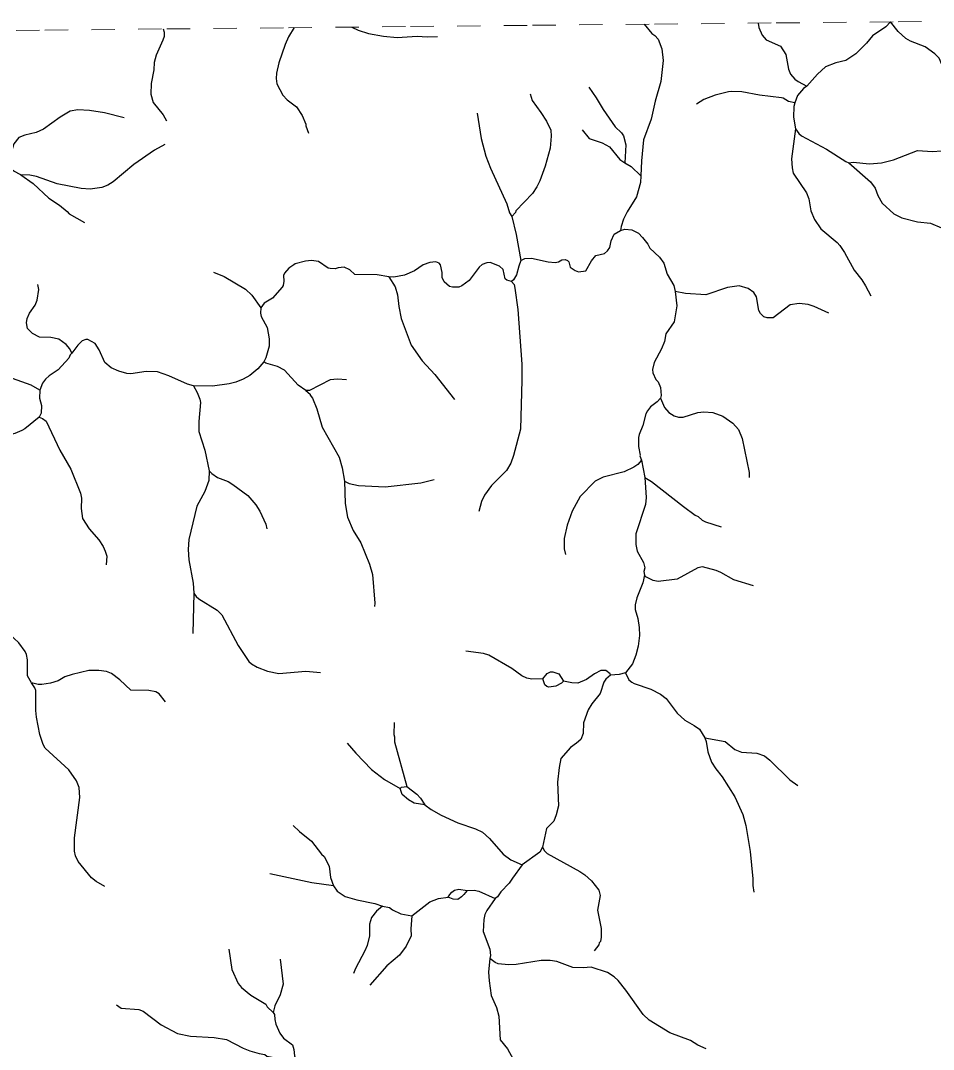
# Model space of a CAD drawing. Extents: x 346.5 to 372.4, y 7400.3 to 7428.2.
# Drawn here: x 352.188 to 356.096, y 7423.699 to 7428.102 of the extents above; entities that cross this region are included whole.
import ezdxf

# ---------------------------------------------------------------- set-up
doc = ezdxf.new("R2010")
doc.units = 0
doc.header["$LTSCALE"] = 0.032
doc.linetypes.add('SHORT_DASHED', pattern=[2.7, 1.5, -1.2])
for name, color, linetype, lineweight in [('2', 7, 'Continuous', 25), ('53', 7, 'SHORT_DASHED', 13), ('7', 7, 'Continuous', 25)]:
    doc.layers.add(name, color=color, linetype=linetype, lineweight=lineweight)

msp = doc.modelspace()

# ---------------------------------------------------------------- linework, layer by layer
at = {"layer": '2'}
for points in [[(354.4238, 7425.2852), (354.4432, 7425.3073), (354.4573, 7425.3144), (354.4673, 7425.3155), (354.4919, 7425.3067), (354.5131, 7425.2746), (354.5037, 7425.2664), (354.4797, 7425.2542), (354.4504, 7425.2498), (354.4411, 7425.2524), (354.4323, 7425.2595)], [(353.8137, 7424.8159), (353.8185, 7424.8207), (353.8412, 7424.8235), (353.8848, 7424.7907), (353.9008, 7424.774), (353.919, 7424.7459), (353.8735, 7424.7535), (353.8485, 7424.7667), (353.8212, 7424.7905)], [(354.0192, 7424.3512), (354.0252, 7424.3622), (354.0347, 7424.3719), (354.0466, 7424.3799), (354.0651, 7424.3841), (354.0995, 7424.3793), (354.0865, 7424.3615), (354.076, 7424.3513), (354.0596, 7424.3411), (354.0401, 7424.3421)]]:
    msp.add_lwpolyline(points, close=True, dxfattribs=at)
at = {"layer": '53'}
msp.add_lwpolyline([(346.5495, 7428.0029), (347.0715, 7428.0083), (347.5936, 7428.0137), (348.1156, 7428.019), (348.6376, 7428.0243), (349.1596, 7428.0297), (349.6816, 7428.035), (350.2036, 7428.0402), (350.7257, 7428.0455), (351.2477, 7428.0507), (351.7697, 7428.0559), (352.2917, 7428.0611), (352.8137, 7428.0663), (353.3357, 7428.0715), (353.8577, 7428.0766), (354.3798, 7428.0818), (354.9018, 7428.0869), (355.4238, 7428.092), (355.9458, 7428.0971), (356.4678, 7428.1021)], dxfattribs=at)
at = {"layer": '7'}
for points in [[(353.36, 7428.0718), (353.3357, 7428.0327), (353.3206, 7427.9992), (353.2943, 7427.9211), (353.2831, 7427.8765), (353.2823, 7427.8542), (353.2855, 7427.8319), (353.311, 7427.7825), (353.3294, 7427.7625), (353.3692, 7427.7323), (353.3939, 7427.6964), (353.4099, 7427.6589), (353.4099, 7427.651), (353.421, 7427.6207)], [(353.606, 7428.0741), (353.633, 7428.0606), (353.6776, 7428.047), (353.7414, 7428.0351), (353.8004, 7428.0295), (353.8864, 7428.0359), (353.9295, 7428.0327), (353.9733, 7428.0343)], [(354.8574, 7428.0865), (354.8914, 7428.0471), (354.9041, 7428.0383), (354.9177, 7428.0232), (354.9336, 7427.9817), (354.94, 7427.9307), (354.9288, 7427.8415), (354.9049, 7427.757), (354.8882, 7427.6805), (354.8555, 7427.5912), (354.846, 7427.502), (354.8436, 7427.4379)], [(355.3465, 7428.0912), (355.3488, 7428.0726), (355.3632, 7428.0391), (355.3799, 7428.02), (355.4413, 7427.9921), (355.4644, 7427.957), (355.4755, 7427.8941), (355.4851, 7427.8733), (355.5034, 7427.8518), (355.5178, 7427.8407), (355.5547, 7427.8216)], [(356.3578, 7427.6789), (356.3219, 7427.6964), (356.2884, 7427.7219), (356.2542, 7427.7538), (356.1888, 7427.8247), (356.1673, 7427.8526), (356.1394, 7427.8972), (356.1211, 7427.9411), (356.1028, 7427.9602), (356.0605, 7427.9897), (355.9976, 7428.0136), (355.9784, 7428.0247), (355.9449, 7428.0558), (355.912, 7428.0968), (355.8932, 7428.0757), (355.8358, 7428.0375), (355.8103, 7428.0056), (355.7641, 7427.9594), (355.7218, 7427.9315), (355.678, 7427.9211), (355.6349, 7427.9044), (355.5999, 7427.8733), (355.5547, 7427.8216)], [(352.799, 7428.0662), (352.8034, 7428.0519), (352.8024, 7428.0339), (352.7978, 7428.0184), (352.7691, 7427.9546), (352.7603, 7427.9227), (352.758, 7427.8909), (352.7476, 7427.8335), (352.7452, 7427.7873), (352.7564, 7427.7514), (352.7986, 7427.698), (352.813, 7427.6733)], [(354.6204, 7427.8175), (354.6531, 7427.7713), (354.6818, 7427.7219), (354.7344, 7427.6478), (354.7607, 7427.6223), (354.7694, 7427.6087), (354.779, 7427.5705), (354.7757, 7427.4928)], [(355.5547, 7427.8216), (355.5408, 7427.812), (355.5146, 7427.7809), (355.5028, 7427.7497)], [(354.3694, 7427.7881), (354.3781, 7427.7602), (354.4156, 7427.7092), (354.4395, 7427.6709), (354.4578, 7427.6327), (354.4602, 7427.6071), (354.4554, 7427.5561), (354.4347, 7427.4796), (354.4116, 7427.4159), (354.3989, 7427.3904), (354.3797, 7427.3625), (354.3088, 7427.2876), (354.3072, 7427.2812), (354.2908, 7427.2634)], [(355.5028, 7427.7497), (355.4756, 7427.7554), (355.4524, 7427.7705), (355.4453, 7427.7721), (355.3512, 7427.7825), (355.2763, 7427.7976), (355.2333, 7427.7984), (355.2189, 7427.7976), (355.1616, 7427.7825), (355.1137, 7427.7641), (355.0827, 7427.745)], [(352.6313, 7427.6853), (352.5476, 7427.7068), (352.4838, 7427.7179), (352.4328, 7427.7203), (352.4009, 7427.7147), (352.3579, 7427.6892), (352.2862, 7427.6374), (352.2543, 7427.6231), (352.2065, 7427.6119), (352.1802, 7427.6023), (352.1587, 7427.5753), (352.1395, 7427.5083), (352.1192, 7427.489)], [(355.5028, 7427.7497), (355.4986, 7427.735), (355.4979, 7427.6884), (355.5065, 7427.6395)], [(354.1431, 7427.7052), (354.1606, 7427.5976), (354.1805, 7427.5211), (354.2004, 7427.4701), (354.2698, 7427.3171), (354.2817, 7427.2788), (354.2908, 7427.2634)], [(354.5925, 7427.635), (354.6228, 7427.5976), (354.6786, 7427.5784), (354.7089, 7427.5617), (354.7543, 7427.5075), (354.7757, 7427.4928)], [(355.5065, 7427.6395), (355.4891, 7427.5099), (355.4915, 7427.4717), (355.4963, 7427.4486), (355.5536, 7427.3649), (355.5632, 7427.3394), (355.5712, 7427.2884), (355.5871, 7427.2501), (355.615, 7427.2103), (355.6844, 7427.1521), (355.6955, 7427.1393), (355.7154, 7427.1099), (355.7577, 7427.0333), (355.7903, 7426.9919), (355.8063, 7426.9664), (355.8286, 7426.9242)], [(355.5065, 7427.6395), (355.52, 7427.6194), (355.5321, 7427.6087), (355.6389, 7427.5521), (355.7218, 7427.4987), (355.7346, 7427.4936)], [(355.7346, 7427.4936), (355.7532, 7427.4957), (355.823, 7427.4892), (355.874, 7427.4932), (355.925, 7427.5067), (356.0286, 7427.5466), (356.0924, 7427.5418), (356.1306, 7427.5442), (356.1689, 7427.5537), (356.2199, 7427.5753), (356.2526, 7427.5832)], [(352.805, 7427.5713), (352.7612, 7427.5482), (352.6735, 7427.486), (352.585, 7427.4119), (352.5619, 7427.3983), (352.5364, 7427.388), (352.4854, 7427.3808), (352.4472, 7427.3832), (352.3452, 7427.4039), (352.2559, 7427.4342), (352.228, 7427.4404), (352.1894, 7427.4418)], [(352.1894, 7427.4418), (352.1587, 7427.4581), (352.1192, 7427.489)], [(354.7757, 7427.4928), (354.8029, 7427.478), (354.8436, 7427.4379)], [(355.7346, 7427.4936), (355.827, 7427.4119), (355.8469, 7427.3848), (355.8581, 7427.3537), (355.8772, 7427.321), (355.9266, 7427.2756), (355.9617, 7427.2573), (356.0286, 7427.2413), (356.0844, 7427.235), (356.1304, 7427.2144)], [(352.1894, 7427.4418), (352.2423, 7427.4047), (352.3085, 7427.3426), (352.3547, 7427.3115), (352.3882, 7427.2852), (352.3962, 7427.2756), (352.4623, 7427.2374)], [(354.8436, 7427.4379), (354.842, 7427.4095), (354.8252, 7427.3473), (354.7846, 7427.2836), (354.7694, 7427.2517), (354.7588, 7427.2204), (354.7569, 7427.2036)], [(354.2908, 7427.2634), (354.3104, 7427.1864), (354.3301, 7427.0746)], [(354.3301, 7427.0746), (354.3471, 7427.0843), (354.3758, 7427.0859), (354.4475, 7427.0692), (354.4762, 7427.0668), (354.4905, 7427.0692), (354.5049, 7427.078), (354.5192, 7427.0796), (354.5304, 7427.0756), (354.5351, 7427.07), (354.5415, 7427.0469), (354.5623, 7427.0325), (354.5766, 7427.027), (354.6085, 7427.0309), (354.6324, 7427.0732), (354.6515, 7427.0963), (354.6882, 7427.1059), (354.7009, 7427.1162), (354.7105, 7427.1306), (354.7168, 7427.1593), (354.7296, 7427.1887), (354.7569, 7427.2036)], [(354.7569, 7427.2036), (354.7758, 7427.2087), (354.8045, 7427.2071), (354.8332, 7427.1919), (354.8507, 7427.1744), (354.873, 7427.1449), (354.8818, 7427.1282), (354.9233, 7427.0891), (354.9416, 7427.0644), (354.9559, 7427.0174), (354.9846, 7426.9688), (354.9905, 7426.9427)], [(353.7645, 7427.0055), (353.7143, 7427.0134), (353.6195, 7427.0158), (353.598, 7427.0349), (353.574, 7427.0469), (353.5485, 7427.0445), (353.535, 7427.0397), (353.5135, 7427.0413), (353.5055, 7427.0429), (353.4641, 7427.0708), (353.4338, 7427.0748), (353.4083, 7427.0724), (353.3636, 7427.0612), (353.3573, 7427.0572), (353.3365, 7427.0429), (353.3174, 7427.0206), (353.3134, 7427.011), (353.315, 7426.9871), (353.3126, 7426.9688), (353.3078, 7426.9608), (353.2664, 7426.9146), (353.2306, 7426.8923), (353.2172, 7426.8725)], [(354.2903, 7426.986), (354.2706, 7426.9911), (354.2634, 7426.9967), (354.2538, 7427.0373), (354.2387, 7427.0509), (354.198, 7427.0668), (354.1837, 7427.066), (354.1646, 7427.058), (354.1518, 7427.0469), (354.108, 7426.9903), (354.0777, 7426.9672), (354.065, 7426.9616), (354.0379, 7426.9608), (354.0243, 7426.964), (354.0012, 7426.9847), (353.9932, 7427.0031), (353.9924, 7427.0246), (353.9861, 7427.0564), (353.9805, 7427.0644), (353.9661, 7427.07), (353.9406, 7427.0668), (353.9119, 7427.0572), (353.8745, 7427.0317), (353.8323, 7427.0126), (353.7865, 7427.0035), (353.7645, 7427.0055)], [(354.3301, 7427.0746), (354.3208, 7427.0509), (354.312, 7427.0142), (354.2984, 7426.9932), (354.2903, 7426.986)], [(353.0138, 7427.0254), (353.0592, 7427.007), (353.1517, 7426.952), (353.178, 7426.9273), (353.2172, 7426.8725)], [(352.4081, 7426.6788), (352.3988, 7426.6973), (352.3834, 7426.7154), (352.3515, 7426.7385), (352.3181, 7426.7464), (352.2694, 7426.7472), (352.2384, 7426.7632), (352.2176, 7426.7839), (352.2128, 7426.8086), (352.2168, 7426.8277), (352.2264, 7426.8501), (352.2503, 7426.8835), (352.2591, 7426.9058), (352.2662, 7426.9505), (352.2623, 7426.972)], [(353.7645, 7427.0055), (353.7916, 7426.9632), (353.802, 7426.9282), (353.8075, 7426.8787), (353.8179, 7426.8277), (353.8609, 7426.713), (353.9079, 7426.646), (353.9613, 7426.5871), (354.0458, 7426.4811)], [(354.2903, 7426.986), (354.3008, 7426.972), (354.3048, 7426.9568), (354.3176, 7426.866), (354.3343, 7426.6317), (354.3343, 7426.5632), (354.3279, 7426.3528), (354.2985, 7426.2412), (354.2865, 7426.2077), (354.2682, 7426.1766), (354.2044, 7426.1129), (354.1741, 7426.0714), (354.1614, 7426.0435), (354.1494, 7426.0013)], [(355.6485, 7426.8501), (355.5855, 7426.8787), (355.56, 7426.8867), (355.5218, 7426.8915), (355.4835, 7426.8851), (355.4102, 7426.8301), (355.3847, 7426.8301), (355.3704, 7426.8341), (355.356, 7426.8485), (355.3496, 7426.8612), (355.3385, 7426.9194), (355.3281, 7426.9377), (355.3034, 7426.9552), (355.2652, 7426.9664), (355.215, 7426.9592), (355.1217, 7426.9281), (355.0356, 7426.9337), (354.9905, 7426.9427)], [(354.9905, 7426.9427), (354.9974, 7426.8819), (354.9862, 7426.8126), (354.9511, 7426.7608), (354.9448, 7426.7289), (354.932, 7426.697), (354.9009, 7426.6381), (354.8938, 7426.6094), (354.8946, 7426.595), (354.9073, 7426.5663), (354.9177, 7426.556), (354.928, 7426.5321), (354.9314, 7426.4977), (354.9279, 7426.4867)], [(353.2172, 7426.8725), (353.2154, 7426.8501), (353.2186, 7426.8357), (353.2433, 7426.7879), (353.2529, 7426.7401), (353.2529, 7426.7082), (353.2383, 7426.6591), (353.2294, 7426.6412)], [(352.9289, 7426.5385), (352.903, 7426.5456), (352.8233, 7426.5815), (352.7739, 7426.5982), (352.7261, 7426.5998), (352.6607, 7426.5902), (352.6432, 7426.591), (352.6081, 7426.6014), (352.5763, 7426.6165), (352.5484, 7426.6381), (352.5252, 7426.6923), (352.5069, 7426.7201), (352.4766, 7426.7369), (352.4679, 7426.7369), (352.4511, 7426.7313), (352.4328, 7426.713), (352.4081, 7426.6788)], [(352.4081, 7426.6788), (352.4009, 7426.6715), (352.3946, 7426.658), (352.3483, 7426.607), (352.3101, 7426.5815), (352.2941, 7426.5671), (352.2822, 7426.5496), (352.2703, 7426.5207)], [(353.2294, 7426.6412), (353.2042, 7426.6118), (353.1692, 7426.5831), (353.1405, 7426.5671), (353.1102, 7426.5552), (353.0815, 7426.5472), (353.0098, 7426.5368), (352.9289, 7426.5385)], [(353.4091, 7426.5188), (353.3764, 7426.5416), (353.3174, 7426.6054), (353.2879, 7426.6221), (353.238, 7426.6358), (353.2294, 7426.6412)], [(352.2703, 7426.5207), (352.2336, 7426.5416), (352.1332, 7426.5767), (352.0854, 7426.5839), (351.9666, 7426.5902)], [(352.9289, 7426.5385), (352.9444, 7426.5106), (352.9556, 7426.4819), (352.958, 7426.4675), (352.9508, 7426.3862), (352.9508, 7426.3432), (352.9771, 7426.2635), (352.9957, 7426.1758)], [(353.5828, 7426.5647), (353.5454, 7426.5671), (353.5135, 7426.5647), (353.4256, 7426.5195), (353.4091, 7426.5188)], [(352.2703, 7426.5207), (352.2686, 7426.4866), (352.2782, 7426.4548), (352.2755, 7426.4222), (352.2679, 7426.4043)], [(353.4091, 7426.5188), (353.4282, 7426.5034), (353.4282, 7426.4994), (353.4385, 7426.4866), (353.4561, 7426.4404), (353.48, 7426.3623), (353.5517, 7426.2332), (353.5645, 7426.1886), (353.5749, 7426.1307)], [(354.9279, 7426.4867), (354.9137, 7426.4699), (354.885, 7426.4492), (354.8722, 7426.4325), (354.8651, 7426.4197), (354.8523, 7426.3687), (354.8364, 7426.3304), (354.8332, 7426.3177), (354.8332, 7426.2794), (354.8412, 7426.242), (354.8391, 7426.2389), (354.8459, 7426.2203), (354.8608, 7426.1464)], [(354.9279, 7426.4867), (354.9456, 7426.4468), (354.9639, 7426.4253), (354.9862, 7426.4109), (355.0045, 7426.4053), (355.0245, 7426.4053), (355.0882, 7426.4245), (355.1137, 7426.4277), (355.152, 7426.4253), (355.1942, 7426.4093), (355.2373, 7426.3791), (355.262, 7426.352), (355.2771, 7426.3129), (355.3082, 7426.1679), (355.3082, 7426.1463)], [(352.2679, 7426.4043), (352.2065, 7426.3551), (352.1937, 7426.348), (352.1635, 7426.3352), (352.1068, 7426.3193), (352.0774, 7426.2802), (352.065, 7426.2285), (352.0575, 7426.2096)], [(352.2679, 7426.4043), (352.2814, 7426.3998), (352.2981, 7426.387), (352.3563, 7426.2635), (352.4025, 7426.1822), (352.444, 7426.0802), (352.4487, 7426.0579), (352.4471, 7426.0133), (352.4527, 7425.971), (352.4814, 7425.9264), (352.5229, 7425.8794), (352.5412, 7425.8507), (352.5508, 7425.8316), (352.5571, 7425.8092), (352.554, 7425.7734)], [(354.8459, 7426.2203), (354.8309, 7426.2025), (354.8141, 7426.191), (354.7727, 7426.171), (354.6818, 7426.1487), (354.6483, 7426.1312), (354.5837, 7426.065), (354.5495, 7426.0021), (354.5288, 7425.9431), (354.516, 7425.8857), (354.516, 7425.8411), (354.5208, 7425.8164)], [(352.9957, 7426.1758), (352.9939, 7426.1344), (352.9771, 7426.0866), (352.9428, 7426.0244), (352.9078, 7425.881), (352.9054, 7425.8379), (352.9086, 7425.7949), (352.9269, 7425.6945), (352.9303, 7425.6518), (352.9253, 7425.4785)], [(352.9957, 7426.1758), (353.0069, 7426.1634), (353.0305, 7426.1471), (353.0767, 7426.1296), (353.0975, 7426.1168), (353.1604, 7426.069), (353.1947, 7426.03), (353.213, 7426.0021), (353.2385, 7425.9463), (353.2425, 7425.9264)], [(353.5749, 7426.1307), (353.5948, 7426.1211), (353.6346, 7426.1129), (353.7494, 7426.1073), (353.9024, 7426.1232), (353.959, 7426.1384)], [(353.5749, 7426.1307), (353.5772, 7426.0356), (353.5876, 7425.9766), (353.6123, 7425.9192), (353.645, 7425.8674), (353.6816, 7425.7758), (353.6952, 7425.7311), (353.7047, 7425.6084), (353.7032, 7425.5949)], [(354.8608, 7426.1464), (354.8667, 7426.0611), (354.8635, 7426.0308), (354.822, 7425.9049), (354.822, 7425.8602), (354.8284, 7425.8316), (354.8547, 7425.7829), (354.8603, 7425.7598), (354.8572, 7425.7437), (354.8592, 7425.7279)], [(354.8608, 7426.1464), (354.889, 7426.1288), (355.0261, 7426.022), (355.0763, 7425.9854), (355.0897, 7425.979), (355.1058, 7425.9646), (355.1201, 7425.9567), (355.1879, 7425.9352)], [(355.3265, 7425.6833), (355.2412, 7425.708), (355.1863, 7425.7407), (355.1663, 7425.7487), (355.1074, 7425.7638), (355.0882, 7425.7598), (354.999, 7425.7112), (354.9185, 7425.7008), (354.897, 7425.7064), (354.8645, 7425.7219), (354.8592, 7425.7279)], [(354.8592, 7425.7279), (354.8523, 7425.6961), (354.8268, 7425.6323), (354.8189, 7425.6012), (354.8189, 7425.5813), (354.8308, 7425.5431), (354.8372, 7425.5048), (354.838, 7425.4697), (354.8316, 7425.4251), (354.8228, 7425.3869), (354.8085, 7425.3486), (354.7776, 7425.3107)], [(352.9303, 7425.6518), (352.9395, 7425.6375), (352.9508, 7425.6275), (353.0297, 7425.5789), (353.0496, 7425.5582), (353.119, 7425.4283), (353.1652, 7425.359), (353.1772, 7425.3486), (353.2011, 7425.3342), (353.2457, 7425.3175), (353.2935, 7425.3071), (353.4099, 7425.3183), (353.4728, 7425.3119)], [(352.2352, 7425.2685), (352.2176, 7425.2976), (352.2176, 7425.3661), (352.2128, 7425.3885), (352.2081, 7425.4012), (352.181, 7425.4394), (352.1379, 7425.4785), (352.1124, 7425.4809), (352.0328, 7425.4761), (352.0088, 7425.4801), (351.9865, 7425.4793), (351.9419, 7425.4633), (351.9068, 7425.4466), (351.8418, 7425.3991)], [(354.4238, 7425.2852), (354.3774, 7425.284), (354.3551, 7425.2872), (354.3335, 7425.2984), (354.2913, 7425.3295), (354.1925, 7425.386), (354.1694, 7425.394), (354.0944, 7425.4028)], [(352.809, 7425.1868), (352.7819, 7425.2211), (352.7675, 7425.2291), (352.7373, 7425.2354), (352.6607, 7425.2362), (352.6129, 7425.2808), (352.5779, 7425.3079), (352.5555, 7425.3159), (352.5237, 7425.3207), (352.4806, 7425.3207), (352.4089, 7425.304), (352.377, 7425.2928), (352.3483, 7425.2769), (352.3165, 7425.2665), (352.2784, 7425.2609), (352.263, 7425.2613), (352.2352, 7425.2685)], [(354.7137, 7425.3008), (354.6945, 7425.2833), (354.6858, 7425.2705), (354.669, 7425.2219), (354.634, 7425.1781), (354.618, 7425.1526), (354.5989, 7425.0968), (354.5965, 7425.0505), (354.5862, 7425.0258), (354.5686, 7425.0091), (354.5431, 7424.9916), (354.5017, 7424.9438), (354.4937, 7424.9055), (354.4873, 7424.8433), (354.4905, 7424.7413), (354.4818, 7424.7031), (354.4714, 7424.676), (354.4395, 7424.6441), (354.4231, 7424.5638)], [(354.7137, 7425.3008), (354.7126, 7425.3059), (354.6933, 7425.3211), (354.6722, 7425.3207), (354.6451, 7425.3064), (354.6117, 7425.2824), (354.5742, 7425.2657), (354.5479, 7425.2673), (354.5131, 7425.2746)], [(354.7776, 7425.3107), (354.7508, 7425.3038), (354.7137, 7425.3008)], [(354.7776, 7425.3107), (354.7918, 7425.2801), (354.8053, 7425.2713), (354.8157, 7425.2649), (354.8858, 7425.241), (354.9281, 7425.2187), (354.9527, 7425.2004), (354.9998, 7425.1382), (355.0317, 7425.1079), (355.0723, 7425.0856), (355.0946, 7425.0689), (355.1178, 7425.0331)], [(352.5484, 7424.3963), (352.5117, 7424.417), (352.491, 7424.4329), (352.4344, 7424.5038), (352.4233, 7424.5277), (352.4193, 7424.5469), (352.4185, 7424.6043), (352.4424, 7424.7764), (352.4392, 7424.8194), (352.4272, 7424.8481), (352.3945, 7424.8959), (352.2933, 7424.9876), (352.2854, 7425.0043), (352.2702, 7425.0474), (352.2559, 7425.1207), (352.2527, 7425.1494), (352.2527, 7425.2354), (352.2495, 7425.2466), (352.2352, 7425.2685)], [(353.7876, 7425.0976), (353.786, 7425.0474), (353.7892, 7425.0362), (353.7892, 7425.0155), (353.8412, 7424.8235)], [(355.1178, 7425.0331), (355.1233, 7425.0172), (355.1305, 7424.9724), (355.1464, 7424.9278), (355.1647, 7424.8991), (355.1918, 7424.8657), (355.246, 7424.7796), (355.2803, 7424.7047), (355.2938, 7424.6569), (355.3122, 7424.5453), (355.3225, 7424.4289), (355.3225, 7424.4002), (355.3273, 7424.3723)], [(355.1178, 7425.0331), (355.2046, 7425.0163), (355.2468, 7424.9828), (355.2747, 7424.9716), (355.3401, 7424.9669), (355.3735, 7424.9557), (355.3959, 7424.9374), (355.4811, 7424.8529), (355.5162, 7424.8282)], [(353.586, 7425.0099), (353.6234, 7424.9661), (353.6912, 7424.8975), (353.7462, 7424.8545), (353.8137, 7424.8159)], [(353.919, 7424.7459), (353.9454, 7424.7254), (353.9885, 7424.7015), (354.0602, 7424.6688), (354.1359, 7424.6433), (354.1654, 7424.6281), (354.1957, 7424.6019), (354.2546, 7424.5341), (354.2873, 7424.511), (354.3354, 7424.4884)], [(353.3549, 7424.6577), (353.382, 7424.6313), (353.433, 7424.5907), (353.476, 7424.5349), (353.4872, 7424.5246), (353.5087, 7424.4839), (353.5143, 7424.4353), (353.5274, 7424.3989)], [(354.4231, 7424.5638), (354.4115, 7424.5438), (354.3354, 7424.4884)], [(354.4231, 7424.5638), (354.4315, 7424.5485), (354.4427, 7424.5381), (354.583, 7424.4608), (354.6037, 7424.4464), (354.6324, 7424.421), (354.6643, 7424.3803), (354.6698, 7424.358), (354.6579, 7424.295), (354.6738, 7424.2169), (354.6738, 7424.1787), (354.6706, 7424.1604), (354.6658, 7424.1548), (354.6643, 7424.146), (354.6443, 7424.1205)], [(354.3354, 7424.4884), (354.2945, 7424.4321), (354.2801, 7424.4098), (354.2443, 7424.3739), (354.2303, 7424.3521), (354.2207, 7424.3445)], [(353.5274, 7424.3989), (353.4354, 7424.4122), (353.2553, 7424.4504)], [(353.5274, 7424.3989), (353.5437, 7424.3763), (353.5772, 7424.3532), (353.6282, 7424.3389), (353.7047, 7424.3229), (353.7376, 7424.3113)], [(354.0995, 7424.3793), (354.1303, 7424.3811), (354.1502, 7424.3755), (354.2207, 7424.3445)], [(353.8631, 7424.2709), (353.9406, 7424.3309), (353.9773, 7424.3452), (354.0192, 7424.3512)], [(354.2207, 7424.3445), (354.1845, 7424.2934), (354.1757, 7424.2759), (354.1717, 7424.2552), (354.1693, 7424.2042), (354.1972, 7424.1277), (354.1994, 7424.1011), (354.1967, 7424.088)], [(353.7376, 7424.3113), (353.7119, 7424.2903), (353.6912, 7424.2632), (353.6824, 7424.2345), (353.6824, 7424.1851), (353.6713, 7424.1436), (353.6625, 7424.1213), (353.6218, 7424.0448), (353.6139, 7424.0233)], [(353.7376, 7424.3113), (353.7669, 7424.3061), (353.7805, 7424.2958), (353.8163, 7424.2799), (353.8631, 7424.2709)], [(353.8631, 7424.2709), (353.8585, 7424.2153), (353.8601, 7424.1851), (353.8394, 7424.1404), (353.8099, 7424.103), (353.7557, 7424.056), (353.6832, 7423.9739)], [(353.0799, 7424.1285), (353.0927, 7424.0416), (353.119, 7423.981), (353.1341, 7423.9635), (353.174, 7423.9316), (353.2377, 7423.8926), (353.2441, 7423.8814), (353.2699, 7423.8571)], [(353.2991, 7424.0854), (353.3126, 7423.9779), (353.2991, 7423.9332), (353.2768, 7423.8854), (353.2699, 7423.8571)], [(354.1967, 7424.088), (354.1917, 7424.0289), (354.1941, 7423.9922), (354.2028, 7423.93), (354.2251, 7423.879), (354.2355, 7423.8408), (354.2419, 7423.7404), (354.2729, 7423.7021), (354.2976, 7423.6575), (354.3032, 7423.6352), (354.3064, 7423.5889), (354.3048, 7423.5634), (354.2658, 7423.4312), (354.2618, 7423.3833), (354.2666, 7423.3451), (354.2809, 7423.2765), (354.2881, 7423.2431), (354.2969, 7423.2208), (354.3112, 7423.1929), (354.3145, 7423.1942), (354.3296, 7423.1763)], [(355.1241, 7423.7021), (355.0882, 7423.7172), (355.0564, 7423.7372), (354.9679, 7423.7698), (354.8794, 7423.8248), (354.8539, 7423.8479), (354.7798, 7423.9524), (354.7463, 7423.9938), (354.7296, 7424.0097), (354.7009, 7424.0281), (354.6308, 7424.0512), (354.5973, 7424.048), (354.5527, 7424.0496), (354.4842, 7424.0751), (354.4555, 7424.0791), (354.4172, 7424.0791), (354.3104, 7424.0623), (354.277, 7424.0607), (354.2323, 7424.0655), (354.2204, 7424.0711), (354.1967, 7424.088)], [(352.5994, 7423.8902), (352.6193, 7423.875), (352.6942, 7423.8695), (352.7133, 7423.8623), (352.7898, 7423.8041), (352.86, 7423.7674), (352.9158, 7423.7555), (353.0162, 7423.7499), (353.0704, 7423.742), (353.1405, 7423.7037), (353.1692, 7423.6933), (353.209, 7423.6814), (353.2337, 7423.6774), (353.2425, 7423.6702), (353.3182, 7423.6559), (353.3212, 7423.6522), (353.3535, 7423.6495), (353.3741, 7423.644)], [(353.2699, 7423.8571), (353.2747, 7423.8481), (353.276, 7423.8264), (353.2815, 7423.8073), (353.2983, 7423.7691), (353.3142, 7423.7467), (353.3525, 7423.7188), (353.3581, 7423.6989), (353.3605, 7423.6718), (353.3741, 7423.644)]]:
    msp.add_lwpolyline(points, dxfattribs=at)

doc.saveas('drawing.dxf')
